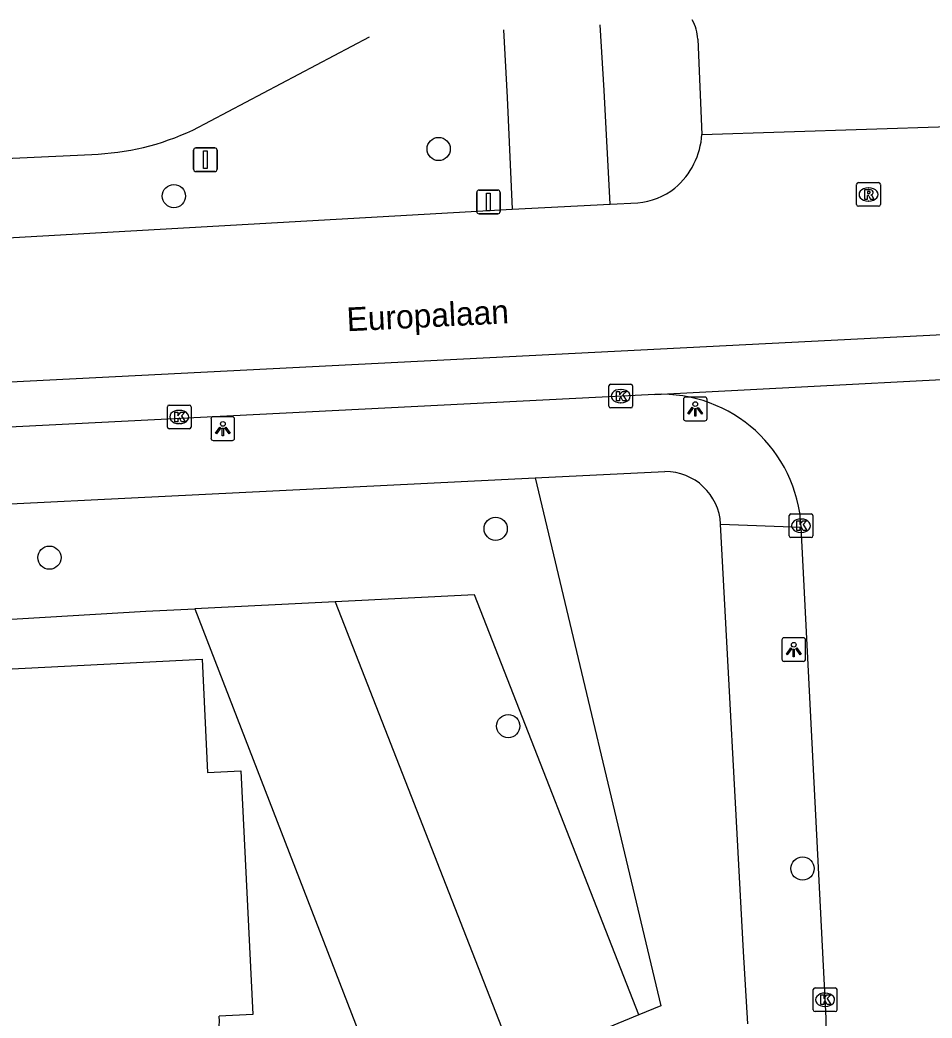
# Model space of a CAD drawing. Extents: x 161253 to 161848, y 384872 to 385383.
# Drawn here: x 161355.85 to 161394.3, y 385315.91 to 385357.98 of the extents above; entities that cross this region are included whole.
import ezdxf

# ---------------------------------------------------------------- set-up
doc = ezdxf.new("R2010")
doc.units = 0
for name, color, linetype in [('IMGEO_Boom', 7, 'Continuous'), ('IMGEO_Groenvoorziening', 7, 'Continuous'), ('IMGEO_Kolk', 7, 'Continuous'), ('IMGEO_Lichtpunt', 7, 'Continuous'), ('IMGEO_Openbare_ruimte_label', 7, 'Continuous'), ('IMGEO_Pand', 7, 'Continuous'), ('IMGEO_Parkeervlak_open', 7, 'Continuous'), ('IMGEO_Rijbaan_lokaal_gesloten', 7, 'Continuous'), ('IMGEO_Rijbaan_lokaal_open', 7, 'Continuous'), ('IMGEO_Rioolput', 7, 'Continuous'), ('IMGEO_Verkeersbordpaal', 7, 'Continuous'), ('IMGEO_Voetpad_open', 7, 'Continuous')]:
    doc.layers.add(name, color=color, linetype=linetype)

msp = doc.modelspace()

# ---------------------------------------------------------------- linework, layer by layer
at = {"layer": 'IMGEO_Boom'}
for centre in [(161373.498, 385352.542), (161362.338, 385350.557), (161375.901, 385336.536), (161357.09, 385335.318), (161376.431, 385328.218), (161388.837, 385322.213)]:
    msp.add_circle(centre, 0.489, dxfattribs=at)
at = {"layer": 'IMGEO_Groenvoorziening'}
for points in [[(161377.566, 385338.678), (161382.867, 385316.429), (161381.942, 385316.048)], [(161338.98, 385331.746), (161361.151, 385333.056), (161363.214, 385333.159)]]:
    msp.add_lwpolyline(points, dxfattribs=at)
at = {"layer": 'IMGEO_Kolk'}
for p, q in [((161380.674, 385341.701), (161380.674, 385342.553)), ((161380.749, 385342.627), (161381.601, 385342.627)), ((161381.675, 385342.553), (161381.675, 385341.701)), ((161381.162, 385342.407), (161381.187, 385342.407)), ((161362.062, 385340.821), (161362.062, 385341.673)), ((161362.137, 385341.747), (161362.989, 385341.747)), ((161363.063, 385341.673), (161363.063, 385340.821)), ((161381.601, 385341.627), (161380.749, 385341.627)), ((161381.185, 385341.847), (161381.16, 385341.847)), ((161362.55, 385341.527), (161362.575, 385341.527)), ((161362.573, 385340.967), (161362.548, 385340.967)), ((161362.989, 385340.747), (161362.137, 385340.747)), ((161388.273, 385336.238), (161388.273, 385337.09)), ((161388.348, 385337.164), (161389.2, 385337.164)), ((161389.274, 385337.09), (161389.274, 385336.238)), ((161388.761, 385336.944), (161388.786, 385336.944)), ((161389.2, 385336.164), (161388.348, 385336.164)), ((161388.784, 385336.384), (161388.759, 385336.384)), ((161389.289, 385316.259), (161389.289, 385317.111)), ((161389.364, 385317.185), (161390.216, 385317.185)), ((161389.777, 385316.965), (161389.802, 385316.965)), ((161390.29, 385317.111), (161390.29, 385316.259)), ((161389.8, 385316.405), (161389.775, 385316.405)), ((161390.216, 385316.185), (161389.364, 385316.185))]:
    msp.add_line(p, q, dxfattribs=at)
for points in [[(161380.674, 385341.701), (161380.674, 385342.553)], [(161380.749, 385342.627), (161381.601, 385342.627)], [(161381.675, 385342.553), (161381.675, 385341.701)], [(161380.995, 385342.327), (161381.118, 385342.327), (161381.118, 385342.176), (161381.248, 385342.327), (161381.412, 385342.327), (161381.266, 385342.176), (161381.419, 385341.927), (161381.267, 385341.927), (161381.182, 385342.091), (161381.118, 385342.024), (161381.118, 385341.927), (161380.995, 385341.927), (161380.995, 385342.327)], [(161362.062, 385340.821), (161362.062, 385341.673)], [(161362.137, 385341.747), (161362.989, 385341.747)], [(161363.063, 385341.673), (161363.063, 385340.821)], [(161381.601, 385341.627), (161380.749, 385341.627)], [(161362.383, 385341.447), (161362.506, 385341.447), (161362.506, 385341.296), (161362.636, 385341.447), (161362.8, 385341.447), (161362.654, 385341.296), (161362.807, 385341.047), (161362.655, 385341.047), (161362.57, 385341.211), (161362.506, 385341.144), (161362.506, 385341.047), (161362.383, 385341.047), (161362.383, 385341.447)], [(161362.989, 385340.747), (161362.137, 385340.747)], [(161388.273, 385336.238), (161388.273, 385337.09)], [(161388.348, 385337.164), (161389.2, 385337.164)], [(161389.274, 385337.09), (161389.274, 385336.238)], [(161388.594, 385336.864), (161388.717, 385336.864), (161388.717, 385336.713), (161388.847, 385336.864), (161389.011, 385336.864), (161388.865, 385336.713), (161389.018, 385336.464), (161388.866, 385336.464), (161388.781, 385336.628), (161388.717, 385336.561), (161388.717, 385336.464), (161388.594, 385336.464), (161388.594, 385336.864)], [(161389.2, 385336.164), (161388.348, 385336.164)], [(161389.289, 385316.259), (161389.289, 385317.111)], [(161389.364, 385317.185), (161390.216, 385317.185)], [(161389.61, 385316.885), (161389.733, 385316.885), (161389.733, 385316.734), (161389.863, 385316.885), (161390.027, 385316.885), (161389.881, 385316.734), (161390.034, 385316.485), (161389.882, 385316.485), (161389.797, 385316.649), (161389.733, 385316.582), (161389.733, 385316.485), (161389.61, 385316.485), (161389.61, 385316.885)], [(161390.29, 385317.111), (161390.29, 385316.259)], [(161390.216, 385316.185), (161389.364, 385316.185)]]:
    msp.add_lwpolyline(points, dxfattribs=at)
for centre, start, end in [((161380.751, 385342.551), 91.552, 178.448), ((161380.751, 385342.551), 91.552, 178.448), ((161381.599, 385342.551), 1.552, 88.448), ((161381.599, 385342.551), 1.552, 88.448), ((161362.139, 385341.671), 91.552, 178.448), ((161362.139, 385341.671), 91.552, 178.448), ((161362.987, 385341.671), 1.552, 88.448), ((161362.987, 385341.671), 1.552, 88.448), ((161380.751, 385341.703), 181.552, 268.448), ((161380.751, 385341.703), 181.552, 268.448), ((161381.599, 385341.703), 271.552, 358.448), ((161381.599, 385341.703), 271.552, 358.448), ((161362.139, 385340.823), 181.552, 268.448), ((161362.139, 385340.823), 181.552, 268.448), ((161362.987, 385340.823), 271.552, 358.448), ((161362.987, 385340.823), 271.552, 358.448), ((161388.35, 385337.088), 91.552, 178.448), ((161388.35, 385337.088), 91.552, 178.448), ((161389.198, 385337.088), 1.552, 88.448), ((161389.198, 385337.088), 1.552, 88.448), ((161388.35, 385336.24), 181.552, 268.448), ((161388.35, 385336.24), 181.552, 268.448), ((161389.198, 385336.24), 271.552, 358.448), ((161389.198, 385336.24), 271.552, 358.448), ((161389.366, 385317.109), 91.552, 178.448), ((161389.366, 385317.109), 91.552, 178.448), ((161390.214, 385317.109), 1.552, 88.448), ((161390.214, 385317.109), 1.552, 88.448), ((161389.366, 385316.261), 181.552, 268.448), ((161389.366, 385316.261), 181.552, 268.448), ((161390.214, 385316.261), 271.552, 358.448), ((161390.214, 385316.261), 271.552, 358.448)]:
    msp.add_arc(centre, 0.0765, start, end, dxfattribs=at)
for centre, major_axis, ratio, start_param, end_param in [((161381.161, 385342.127), (-0.387, 0.002), 0.722429, 4.712389, 7.853982), ((161381.186, 385342.127), (-0.39, 0.002), 0.717154, 1.570796, 4.712389), ((161362.549, 385341.247), (-0.387, 0.002), 0.722429, 4.712389, 7.853982), ((161362.574, 385341.247), (-0.39, 0.002), 0.717154, 1.570796, 4.712389), ((161388.76, 385336.664), (-0.387, 0.002), 0.722429, 4.712389, 7.853982), ((161388.785, 385336.664), (-0.39, 0.002), 0.717154, 1.570796, 4.712389), ((161389.776, 385316.685), (-0.387, 0.002), 0.722429, 4.712389, 7.853982), ((161389.801, 385316.685), (-0.39, 0.002), 0.717154, 1.570796, 4.712389)]:
    msp.add_ellipse(centre, major_axis=major_axis, ratio=ratio, start_param=start_param, end_param=end_param, dxfattribs=at)
at = {"layer": 'IMGEO_Lichtpunt'}
for p, q in [((161384.718, 385342.085), (161383.91, 385342.085)), ((161384.718, 385342.085), (161383.91, 385342.085)), ((161383.816, 385341.99), (161383.816, 385341.183)), ((161383.816, 385341.99), (161383.816, 385341.183)), ((161384.812, 385341.183), (161384.812, 385341.99)), ((161384.812, 385341.183), (161384.812, 385341.99)), ((161364.804, 385341.254), (161363.996, 385341.254)), ((161364.804, 385341.254), (161363.996, 385341.254)), ((161363.902, 385341.159), (161363.902, 385340.352)), ((161363.902, 385341.159), (161363.902, 385340.352)), ((161364.898, 385340.352), (161364.898, 385341.159)), ((161364.898, 385340.352), (161364.898, 385341.159)), ((161383.91, 385341.089), (161384.718, 385341.089)), ((161383.91, 385341.089), (161384.718, 385341.089)), ((161363.996, 385340.258), (161364.804, 385340.258)), ((161363.996, 385340.258), (161364.804, 385340.258)), ((161388.87, 385331.944), (161388.062, 385331.944)), ((161388.87, 385331.944), (161388.062, 385331.944)), ((161387.968, 385331.849), (161387.968, 385331.042)), ((161387.968, 385331.849), (161387.968, 385331.042)), ((161388.964, 385331.042), (161388.964, 385331.849)), ((161388.964, 385331.042), (161388.964, 385331.849)), ((161388.062, 385330.948), (161388.87, 385330.948)), ((161388.062, 385330.948), (161388.87, 385330.948))]:
    msp.add_line(p, q, dxfattribs=at)
for points in [[(161384.19, 385341.654), (161384.229, 385341.626), (161384.041, 385341.364), (161384.003, 385341.391), (161384.19, 385341.654)], [(161384.292, 385341.606), (161384.339, 385341.606), (161384.339, 385341.284), (161384.292, 385341.284), (161384.292, 385341.606)], [(161384.402, 385341.626), (161384.44, 385341.653), (161384.627, 385341.391), (161384.588, 385341.363), (161384.402, 385341.626)], [(161364.276, 385340.823), (161364.315, 385340.795), (161364.127, 385340.533), (161364.089, 385340.56), (161364.276, 385340.823)], [(161364.378, 385340.775), (161364.425, 385340.775), (161364.425, 385340.453), (161364.378, 385340.453), (161364.378, 385340.775)], [(161364.488, 385340.795), (161364.526, 385340.822), (161364.713, 385340.56), (161364.674, 385340.532), (161364.488, 385340.795)], [(161388.342, 385331.513), (161388.381, 385331.485), (161388.193, 385331.223), (161388.155, 385331.25), (161388.342, 385331.513)], [(161388.554, 385331.485), (161388.592, 385331.512), (161388.779, 385331.25), (161388.74, 385331.222), (161388.554, 385331.485)], [(161388.444, 385331.465), (161388.491, 385331.465), (161388.491, 385331.143), (161388.444, 385331.143), (161388.444, 385331.465)]]:
    msp.add_lwpolyline(points, dxfattribs=at)
for centre in [(161384.315, 385341.788), (161364.401, 385340.957), (161388.467, 385331.647)]:
    msp.add_circle(centre, 0.0994, dxfattribs=at)
for centre, start, end in [((161383.91, 385341.99), 90, 180), ((161383.91, 385341.99), 90, 180), ((161384.718, 385341.99), 0, 90), ((161384.718, 385341.99), 0, 90), ((161363.996, 385341.159), 90, 180), ((161363.996, 385341.159), 90, 180), ((161364.804, 385341.159), 0, 90), ((161364.804, 385341.159), 0, 90), ((161383.91, 385341.183), 180, 270), ((161383.91, 385341.183), 180, 270), ((161384.718, 385341.183), 270, 0), ((161384.718, 385341.183), 270, 360), ((161363.996, 385340.352), 180, 270), ((161363.996, 385340.352), 180, 270), ((161364.804, 385340.352), 270, 0), ((161364.804, 385340.352), 270, 360), ((161388.062, 385331.849), 90, 180), ((161388.062, 385331.849), 90, 180), ((161388.87, 385331.849), 0, 90), ((161388.87, 385331.849), 0, 90), ((161388.062, 385331.042), 180, 270), ((161388.062, 385331.042), 180, 270), ((161388.87, 385331.042), 270, 0), ((161388.87, 385331.042), 270, 360)]:
    msp.add_arc(centre, 0.0946, start, end, dxfattribs=at)
at = {"layer": 'IMGEO_Pand'}
msp.add_lwpolyline([(161339.195, 385329.807), (161363.523, 385331.042), (161363.758, 385326.266), (161365.156, 385326.33), (161365.668, 385316.057), (161364.248, 385315.991)], dxfattribs=at)
msp.add_arc((161357.926, 385315.735), 6.328, 332.8311, 2.3159, dxfattribs=at)
at = {"layer": 'IMGEO_Parkeervlak_open'}
for points in [[(161381.942, 385316.048), (161375.009, 385333.746), (161369.13, 385333.454)], [(161381.942, 385316.048), (161379.589, 385315.08)]]:
    msp.add_lwpolyline(points, dxfattribs=at)
at = {"layer": 'IMGEO_Rijbaan_lokaal_gesloten'}
for points in [[(161363.136, 385353.342), (161370.581, 385357.274)], [(161384.421, 385357.171), (161384.594, 385353.158)], [(161384.594, 385353.158), (161398.476, 385353.605)], [(161268.134, 385347.902), (161285.7, 385348.87), (161310.535, 385350.215), (161324.775, 385350.775), (161355.845, 385352.165), (161358.872, 385352.316)], [(161268.516, 385344.454), (161288.559, 385345.391), (161324.155, 385347.024), (161376.6, 385350.004)], [(161376.6, 385350.004), (161380.733, 385350.21)], [(161380.733, 385350.21), (161381.89, 385350.269)], [(161403.061, 385345.136), (161313.081, 385340.569), (161302.699, 385339.685), (161293.531, 385337.916), (161290.897, 385337.069)], [(161382.607, 385342.195), (161401.421, 385343.184)], [(161382.607, 385342.195), (161325.423, 385339.298), (161317.381, 385338.812), (161313.29, 385338.586), (161309.803, 385338.304), (161305.471, 385337.988), (161304.085, 385337.824)]]:
    msp.add_lwpolyline(points, dxfattribs=at)
for centre, radius, start, end in [((161382.49, 385357.058), 1.935, 3.3544, 28.4605), ((161358.538, 385363.076), 10.766, 271.7764, 295.2822), ((161381.394, 385353.348), 3.206, 310.108, 356.5999), ((161381.572, 385353.34), 3.088, 275.9033, 307.6617)]:
    msp.add_arc(centre, radius, start, end, dxfattribs=at)
at = {"layer": 'IMGEO_Rijbaan_lokaal_open'}
for points in [[(161389.83, 385315.914), (161388.778, 385336.601)], [(161369.13, 385333.454), (161363.214, 385333.159)], [(161369.13, 385333.454), (161376.758, 385313.982)], [(161363.214, 385333.159), (161371.446, 385311.929)]]:
    msp.add_lwpolyline(points, dxfattribs=at)
for centre, radius, start, end in [((161382.886, 385336.302), 5.9, 2.9092, 92.7063), ((161382.425, 385315.537), 7.415, 291.0756, 2.9142)]:
    msp.add_arc(centre, radius, start, end, dxfattribs=at)
at = {"layer": 'IMGEO_Rioolput'}
for p, q in [((161391.118, 385350.2), (161391.118, 385351.052)), ((161391.193, 385351.126), (161392.045, 385351.126)), ((161391.606, 385350.906), (161391.631, 385350.906)), ((161392.119, 385351.052), (161392.119, 385350.2)), ((161392.045, 385350.126), (161391.193, 385350.126)), ((161391.629, 385350.346), (161391.604, 385350.346))]:
    msp.add_line(p, q, dxfattribs=at)
for points in [[(161391.118, 385350.2), (161391.118, 385351.052)], [(161391.193, 385351.126), (161392.045, 385351.126)], [(161392.119, 385351.052), (161392.119, 385350.2)], [(161391.707, 385350.824), (161391.455, 385350.826), (161391.455, 385350.426)], [(161391.455, 385350.426), (161391.579, 385350.426), (161391.579, 385350.588), (161391.59, 385350.588)], [(161391.633, 385350.745), (161391.579, 385350.745), (161391.579, 385350.664)], [(161391.579, 385350.664), (161391.631, 385350.664)], [(161391.637, 385350.559), (161391.708, 385350.426), (161391.848, 385350.426), (161391.783, 385350.552)], [(161392.045, 385350.126), (161391.193, 385350.126)]]:
    msp.add_lwpolyline(points, dxfattribs=at)
for centre, radius, start, end in [((161391.195, 385351.05), 0.0765, 91.552, 178.448), ((161391.195, 385351.05), 0.0765, 91.552, 178.448), ((161392.043, 385351.05), 0.0765, 1.552, 88.448), ((161392.043, 385351.05), 0.0765, 1.552, 88.448), ((161391.589, 385350.535), 0.0533, 26.0293, 88.6989), ((161391.615, 385350.853), 0.19, 274.7715, 282.9687), ((161391.639, 385350.649), 0.0964, 77.0061, 93.1865), ((161391.653, 385350.706), 0.0378, 276.6634, 79.6772), ((161391.706, 385350.714), 0.109, 350.3612, 89.416), ((161391.704, 385350.714), 0.112, 277.5842, 350.9817), ((161391.688, 385350.499), 0.108, 29.5134, 73.7905), ((161391.195, 385350.202), 0.0765, 181.552, 268.448), ((161391.195, 385350.202), 0.0765, 181.552, 268.448), ((161392.043, 385350.202), 0.0765, 271.552, 358.448), ((161392.043, 385350.202), 0.0765, 271.552, 358.448)]:
    msp.add_arc(centre, radius, start, end, dxfattribs=at)
for centre, major_axis, ratio, start_param, end_param in [((161391.605, 385350.626), (-0.387, 0.002), 0.722429, 4.712389, 7.853982), ((161391.63, 385350.626), (-0.39, 0.002), 0.717154, 1.570796, 4.712389)]:
    msp.add_ellipse(centre, major_axis=major_axis, ratio=ratio, start_param=start_param, end_param=end_param, dxfattribs=at)
at = {"layer": 'IMGEO_Verkeersbordpaal'}
for p, q in [((161363.268, 385352.59), (161364.058, 385352.59)), ((161364.058, 385352.59), (161363.268, 385352.59)), ((161363.168, 385351.69), (161363.168, 385352.49)), ((161363.168, 385352.49), (161363.168, 385351.69)), ((161364.158, 385352.49), (161364.158, 385351.69)), ((161364.158, 385351.69), (161364.158, 385352.49)), ((161364.058, 385351.59), (161363.268, 385351.59)), ((161363.268, 385351.59), (161364.058, 385351.59)), ((161375.101, 385349.908), (161375.101, 385350.708)), ((161375.101, 385350.708), (161375.101, 385349.908)), ((161375.201, 385350.808), (161375.991, 385350.808)), ((161375.991, 385350.808), (161375.201, 385350.808)), ((161376.091, 385350.708), (161376.091, 385349.908)), ((161376.091, 385349.908), (161376.091, 385350.708)), ((161375.991, 385349.808), (161375.201, 385349.808)), ((161375.201, 385349.808), (161375.991, 385349.808))]:
    msp.add_line(p, q, dxfattribs=at)
for points in [[(161363.588, 385352.465), (161363.738, 385352.465), (161363.738, 385351.715), (161363.588, 385351.715), (161363.588, 385352.465)], [(161375.521, 385350.683), (161375.671, 385350.683), (161375.671, 385349.933), (161375.521, 385349.933), (161375.521, 385350.683)]]:
    msp.add_lwpolyline(points, dxfattribs=at)
for centre, start, end in [((161363.268, 385352.49), 90, 180), ((161363.268, 385352.49), 90, 180), ((161364.058, 385352.49), 0, 90), ((161364.058, 385352.49), 360, 90), ((161363.268, 385351.69), 180, 270), ((161363.268, 385351.69), 180, 270), ((161364.058, 385351.69), 270, 0), ((161364.058, 385351.69), 270, 0), ((161375.201, 385350.708), 90, 180), ((161375.201, 385350.708), 90, 180), ((161375.991, 385350.708), 0, 90), ((161375.991, 385350.708), 360, 90), ((161375.201, 385349.908), 180, 270), ((161375.201, 385349.908), 180, 270), ((161375.991, 385349.908), 270, 0), ((161375.991, 385349.908), 270, 0)]:
    msp.add_arc(centre, 0.1, start, end, dxfattribs=at)
at = {"layer": 'IMGEO_Voetpad_open'}
for points in [[(161380.733, 385350.21), (161380.48, 385355.008), (161380.309, 385357.778)], [(161376.236, 385357.567), (161376.38, 385354.718), (161376.6, 385350.004)], [(161338.425, 385336.75), (161377.566, 385338.678)], [(161377.566, 385338.678), (161383.037, 385338.948)], [(161385.386, 385336.732), (161388.778, 385336.601)], [(161386.525, 385315.672), (161386.346, 385318.723), (161385.386, 385336.732)]]:
    msp.add_lwpolyline(points, dxfattribs=at)
msp.add_arc((161383.046, 385336.605), 2.343, 3.1079, 90.2297, dxfattribs=at)

# ---------------------------------------------------------------- texts
at = {"layer": 'IMGEO_Openbare_ruimte_label'}
msp.add_text('Europalaan', height=1, rotation=2.8653, dxfattribs=at).set_placement((161369.645, 385344.857))

doc.saveas('drawing.dxf')
